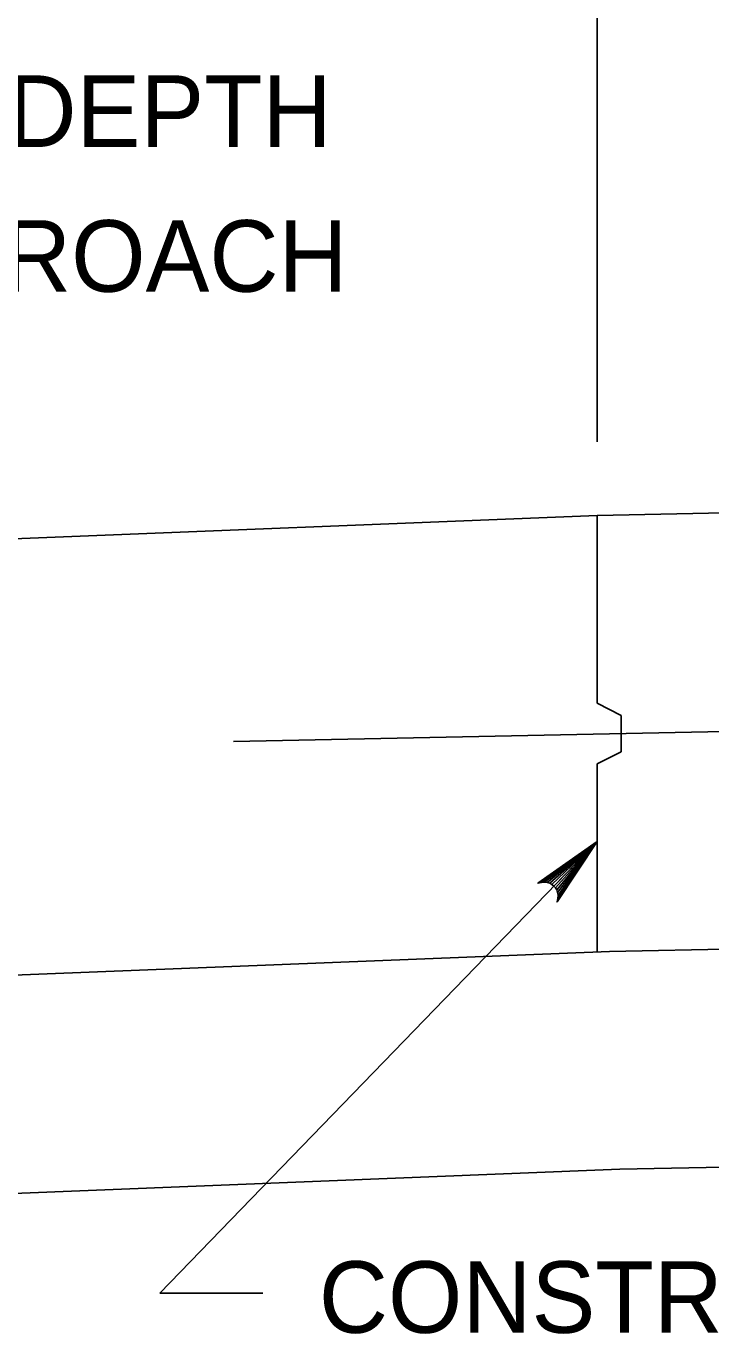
# Model space of a CAD drawing. Extents: x 636530 to 644067, y 294168 to 299122.
# Drawn here: x 639720 to 639748.7, y 298217.5 to 298272.3 of the extents above; entities that cross this region are included whole.
import ezdxf

# ---------------------------------------------------------------- set-up
doc = ezdxf.new("R2010")
doc.units = 0
doc.layers.add('1', color=7, linetype='Continuous')

msp = doc.modelspace()

# ---------------------------------------------------------------- linework, layer by layer
at = {"layer": '1'}
for p, q in [((639743.958, 298254.907), (639743.958, 298303.673)), ((639743.958, 298251.817), (639771.29, 298252.364)), ((639646.422, 298247.915), (639743.958, 298251.817)), ((639743.958, 298251.817), (639743.958, 298243.941)), ((639743.958, 298243.941), (639744.973, 298243.433)), ((639744.973, 298243.433), (639744.973, 298241.909)), ((639728.718, 298242.346), (639759.198, 298242.956)), ((639743.958, 298241.401), (639744.973, 298241.909)), ((639743.958, 298241.401), (639743.958, 298233.525)), ((639725.634, 298219.205), (639743.958, 298238.149)), ((639744.486, 298233.536), (639771.29, 298234.072)), ((639625.848, 298228.79), (639744.486, 298233.536)), ((639744.912, 298224.402), (639771.29, 298224.929)), ((639619.752, 298219.395), (639744.912, 298224.402)), ((639725.634, 298219.205), (639729.946, 298219.205))]:
    msp.add_line(p, q, dxfattribs=at)
msp.add_lwpolyline([(639743.958, 298238.149), (639742.286, 298235.616), (639742.309, 298235.754), (639742.331, 298235.892), (639742.301, 298236.004), (639742.27, 298236.116), (639742.21, 298236.198), (639742.15, 298236.28), (639742.066, 298236.337), (639741.983, 298236.394), (639741.87, 298236.421), (639741.756, 298236.448), (639741.619, 298236.421), (639741.482, 298236.394), (639743.958, 298238.149), (639741.619, 298236.421), (639741.756, 298236.448), (639743.958, 298238.149), (639741.87, 298236.421), (639741.983, 298236.394), (639743.958, 298238.149), (639742.066, 298236.337), (639742.15, 298236.28), (639743.958, 298238.149), (639742.21, 298236.198), (639742.27, 298236.116), (639743.958, 298238.149), (639742.301, 298236.004), (639742.331, 298235.892), (639743.958, 298238.149), (639742.309, 298235.754)], dxfattribs=at)

# ---------------------------------------------------------------- texts
for s, p in [('MOMENT SLAB DEPTH', (639688.924, 298267.271)), ('TO MATCH APPROACH', (639688.924, 298261.199)), ('CONSTRUCTION JOINT', (639732.296, 298217.545))]:
    msp.add_text(s, height=3, dxfattribs=at).set_placement(p)

doc.saveas('drawing.dxf')
